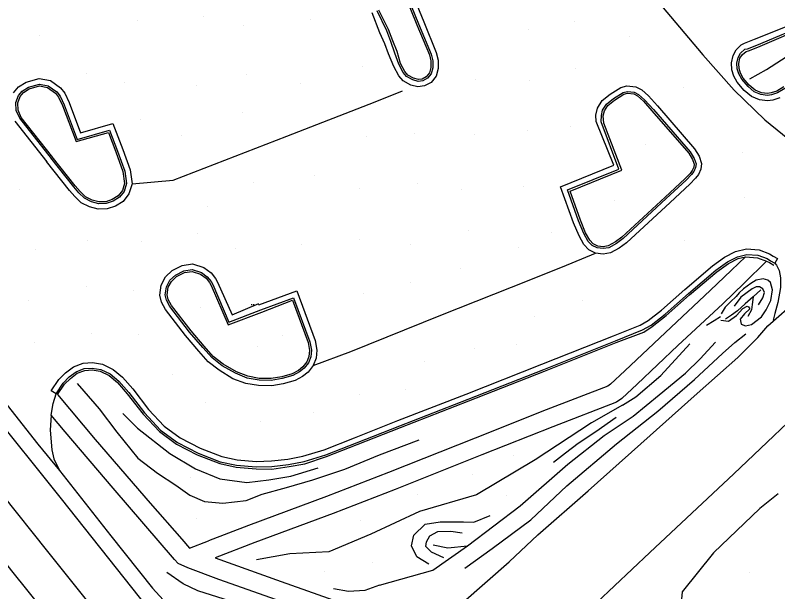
# Model space of a CAD drawing. Extents: x 1497074 to 1501343, y 481943 to 486114.
# Drawn here: x 1497630.4 to 1497839.8, y 484050.2 to 484208.6 of the extents above; entities that cross this region are included whole.
import ezdxf

# ---------------------------------------------------------------- set-up
doc = ezdxf.new("R2010")
doc.units = 0
doc.layers.add('PH Exist DTM Breakline', color=7, linetype='Continuous')
doc.layers.add('PH Exist DTM Point', color=7, linetype='Continuous')

msp = doc.modelspace()

# ---------------------------------------------------------------- linework, layer by layer
at = {"layer": 'PH Exist DTM Breakline'}
for points in [[(1497466.31, 484275.69), (1497484.52, 484251.49), (1497511.02, 484217.26), (1497548.64, 484171.66), (1497584.63, 484128.06), (1497614.06, 484092.71), (1497639.26, 484061.21), (1497662.32, 484032.34), (1497675.91, 484015.97)], [(1497484.59, 484274.68), (1497498.8, 484256.76), (1497519.66, 484230.55), (1497544.18, 484199.58), (1497569.72, 484167.44), (1497596.05, 484134.32), (1497622.7, 484100.98), (1497642.94, 484075.67), (1497664.43, 484048.71), (1497669.47, 484042.38)], [(1497772.06, 484272.04), (1497776.99, 484260.27), (1497783.15, 484247.02), (1497788.56, 484236.51), (1497796.36, 484225.42), (1497807.85, 484211.12), (1497819.14, 484197.71), (1497827.83, 484187.93), (1497836.21, 484179.82), (1497844.49, 484173.13), (1497852.09, 484167.28), (1497857.64, 484164.52), (1497860.77, 484164.19)], [(1497737.66, 484218.8), (1497742.53, 484206.72), (1497745.99, 484198.33), (1497746.52, 484196.26), (1497746.51, 484193.92), (1497745.93, 484191.8), (1497744.54, 484190.12), (1497742.76, 484189.12), (1497740.95, 484188.87), (1497739.03, 484189.38), (1497736.9, 484190.51), (1497735.68, 484191.94), (1497734.34, 484194.45), (1497732.83, 484197.95), (1497731.82, 484200.69)], [(1497736.28, 484218.22), (1497741.14, 484206.16), (1497744.56, 484197.86), (1497745.02, 484196.08), (1497745.01, 484194.12), (1497744.57, 484192.5), (1497743.57, 484191.29), (1497742.28, 484190.56), (1497741.04, 484190.39), (1497739.58, 484190.78), (1497737.85, 484191.7), (1497736.92, 484192.79), (1497735.69, 484195.1), (1497734.59, 484198.17), (1497733.55, 484201.37)], [(1497735.81, 484218.02), (1497740.67, 484205.97), (1497744.09, 484197.7), (1497744.52, 484196.01), (1497744.51, 484194.19), (1497744.12, 484192.74), (1497743.24, 484191.68), (1497742.11, 484191.04), (1497741.07, 484190.9), (1497739.77, 484191.25), (1497738.17, 484192.1), (1497737.34, 484193.08), (1497736.15, 484195.32), (1497735.27, 484198.6), (1497734.05, 484201.56)], [(1497731.82, 484200.69), (1497730.49, 484203.72), (1497728.36, 484209.22)], [(1497733.55, 484201.37), (1497732.39, 484204.31), (1497729.76, 484209.76)], [(1497734.05, 484201.56), (1497732.9, 484204.63), (1497730.22, 484209.94)], [(1497832.06, 484191.12), (1497836.66, 484193.67), (1497846.15, 484199.79), (1497859.6, 484208.23)], [(1497830.63, 484200.88), (1497833.33, 484201.99), (1497847.82, 484207.8)], [(1497831.48, 484199.34), (1497834.04, 484200.31), (1497848.36, 484206.4)], [(1497831.74, 484198.8), (1497834.26, 484199.8), (1497848.54, 484205.93)], [(1497840.34, 484185.83), (1497838.41, 484185.26), (1497836.94, 484185.04), (1497834.74, 484185.3), (1497832.52, 484186.25), (1497830.54, 484187.92), (1497828.61, 484190.14), (1497827.69, 484191.86), (1497827.15, 484193.52), (1497827.02, 484195.5), (1497827.51, 484197.49), (1497828.34, 484199.09), (1497829.75, 484200.39), (1497830.63, 484200.88)], [(1497841.69, 484188.44), (1497839.72, 484187.21), (1497838.08, 484186.73), (1497836.91, 484186.55), (1497835.13, 484186.76), (1497833.32, 484187.54), (1497831.59, 484188.99), (1497829.85, 484191), (1497829.07, 484192.45), (1497828.64, 484193.8), (1497828.53, 484195.36), (1497828.92, 484196.95), (1497829.55, 484198.16), (1497830.69, 484199.21), (1497831.48, 484199.34)], [(1497841.41, 484188.85), (1497839.51, 484187.67), (1497837.97, 484187.22), (1497836.9, 484187.06), (1497835.26, 484187.25), (1497833.58, 484187.97), (1497831.95, 484189.35), (1497830.26, 484191.28), (1497829.53, 484192.64), (1497829.13, 484193.9), (1497829.04, 484195.32), (1497829.39, 484196.78), (1497830.08, 484197.78), (1497831.07, 484198.61), (1497831.74, 484198.8)], [(1497629.93, 484187.27), (1497631.3, 484188.87), (1497633.35, 484190.2), (1497636.97, 484191.17), (1497640.01, 484190.6), (1497642.8, 484188.65), (1497643.95, 484187.15), (1497645.21, 484184.59), (1497648.31, 484176.27), (1497657.14, 484178.8), (1497659.89, 484171.69), (1497661.9, 484166.07), (1497662.43, 484162.21), (1497661.59, 484159.46), (1497659.99, 484157.42), (1497657.87, 484156.11), (1497655.58, 484155.34), (1497653.11, 484155.27), (1497650.8, 484155.89), (1497648.48, 484157.03), (1497646.76, 484158.72), (1497645.28, 484160.42), (1497638.95, 484168.41)], [(1497640.33, 484169.19), (1497631.6, 484180.25), (1497630.63, 484182.4), (1497630.54, 484184.58), (1497631.24, 484186.5), (1497632.3, 484187.73), (1497633.97, 484188.81), (1497637.03, 484189.63), (1497639.42, 484189.18), (1497641.75, 484187.55), (1497642.67, 484186.36), (1497643.84, 484183.99), (1497647.39, 484174.45), (1497656.24, 484176.98), (1497658.49, 484171.17), (1497660.44, 484165.71), (1497660.9, 484162.33), (1497660.24, 484160.17), (1497658.97, 484158.56), (1497657.22, 484157.47), (1497655.32, 484156.83), (1497653.29, 484156.77), (1497651.33, 484157.3), (1497649.36, 484158.27), (1497647.86, 484159.75), (1497646.44, 484161.38), (1497640.13, 484169.34)], [(1497640.72, 484169.5), (1497632.03, 484180.51), (1497631.13, 484182.51), (1497631.05, 484184.5), (1497631.68, 484186.24), (1497632.63, 484187.35), (1497634.17, 484188.35), (1497637.05, 484189.12), (1497639.22, 484188.71), (1497641.4, 484187.18), (1497642.25, 484186.09), (1497643.38, 484183.8), (1497647.08, 484173.84), (1497655.94, 484176.38), (1497658.02, 484171), (1497659.95, 484165.59), (1497660.39, 484162.37), (1497659.79, 484160.41), (1497658.63, 484158.94), (1497657.01, 484157.93), (1497655.23, 484157.33), (1497653.35, 484157.28), (1497651.51, 484157.77), (1497649.65, 484158.69), (1497648.22, 484160.09), (1497646.82, 484161.7), (1497640.52, 484169.65)], [(1497810.18, 484157.11), (1497798.25, 484146.02), (1497796.25, 484144.57), (1497793.83, 484143.24), (1497791.86, 484142.91), (1497789.72, 484143.2), (1497787.91, 484144.11), (1497786.51, 484145.53), (1497785.19, 484147.93), (1497783.69, 484151.5), (1497780.1, 484161.46), (1497794.72, 484167.33), (1497789.9, 484179.37), (1497789.84, 484181.1), (1497790.26, 484183.06), (1497791.58, 484185.13), (1497793.75, 484186.88), (1497796.69, 484188.7), (1497798.33, 484189.14), (1497800.82, 484188.91), (1497802.39, 484188.04), (1497804.26, 484186.39), (1497806.75, 484183.66), (1497816.94, 484171.88), (1497818.22, 484169.8), (1497818.86, 484167.83), (1497818.67, 484166.29), (1497818, 484164.83), (1497817.2, 484163.77), (1497815.62, 484162.19), (1497810.18, 484157.11)], [(1497662.43, 484162.21), (1497673.69, 484163.24), (1497704.99, 484175.38), (1497729.24, 484184.73), (1497736.75, 484187.79)], [(1497809.16, 484158.21), (1497797.3, 484147.18), (1497795.45, 484145.84), (1497793.33, 484144.68), (1497791.83, 484144.43), (1497790.17, 484144.65), (1497788.8, 484145.34), (1497787.72, 484146.43), (1497786.54, 484148.59), (1497785.08, 484152.05), (1497782, 484160.61), (1497796.16, 484166.26), (1497791.27, 484179.25), (1497791.34, 484180.97), (1497791.67, 484182.48), (1497792.71, 484184.12), (1497794.62, 484185.66), (1497797.29, 484187.31), (1497798.46, 484187.62), (1497800.37, 484187.44), (1497801.52, 484186.8), (1497803.2, 484185.32), (1497805.62, 484182.66), (1497815.73, 484170.99), (1497816.85, 484169.16), (1497817.33, 484167.69), (1497817.21, 484166.71), (1497816.7, 484165.61), (1497816.07, 484164.76), (1497814.59, 484163.28), (1497809.16, 484158.21)], [(1497808.82, 484158.58), (1497796.98, 484147.57), (1497795.18, 484146.26), (1497793.16, 484145.16), (1497791.83, 484144.93), (1497790.32, 484145.14), (1497789.1, 484145.75), (1497788.13, 484146.73), (1497786.99, 484148.8), (1497785.55, 484152.23), (1497782.78, 484160.2), (1497796.96, 484165.99), (1497791.98, 484178.94), (1497791.85, 484180.93), (1497792.14, 484182.29), (1497793.12, 484183.74), (1497794.91, 484185.25), (1497797.49, 484186.84), (1497798.5, 484187.11), (1497800.22, 484186.95), (1497801.23, 484186.39), (1497802.85, 484184.96), (1497805.21, 484182.3), (1497815.32, 484170.7), (1497816.39, 484168.95), (1497816.82, 484167.64), (1497816.73, 484166.85), (1497816.27, 484165.86), (1497815.69, 484165.09), (1497814.25, 484163.64), (1497808.82, 484158.58)], [(1497739.24, 483998.13), (1497754.84, 484013.62), (1497780.39, 484038.09), (1497804.59, 484060.97), (1497827.66, 484082.52), (1497851.61, 484105.23), (1497873.58, 484125.76), (1497895.44, 484146.72), (1497917.74, 484167.79), (1497935.75, 484184.21)], [(1497639.15, 484168.26), (1497630.3, 484179.47)], [(1497539.54, 484173.24), (1497567.31, 484136.3), (1497594.96, 484100.07), (1497629.32, 484055.9), (1497664.87, 484011.68), (1497676.86, 483997.42), (1497694.4, 483974.64), (1497711.69, 483953.77), (1497736.91, 483923.22), (1497765.72, 483888.34), (1497787.53, 483862.52), (1497810.21, 483836.83), (1497827.8, 483818.6), (1497842.44, 483804.33), (1497853.53, 483793.73)], [(1497837.05, 484123.24), (1497853.69, 484137.86), (1497875.46, 484156.56), (1497878.26, 484159.22)], [(1497640.26, 484105.41), (1497642.33, 484108.44), (1497644.18, 484110.3), (1497646.37, 484111.95), (1497648.99, 484112.97), (1497651.59, 484113.13), (1497654.33, 484112.72), (1497657.26, 484111.27), (1497659.84, 484109.08), (1497662.7, 484105.88), (1497666.98, 484100.25), (1497671.28, 484095.68), (1497675.7, 484092.41), (1497681.18, 484089.59), (1497687.09, 484087.34), (1497691.34, 484086.39), (1497696.53, 484085.96), (1497700.72, 484086.09), (1497705.2, 484086.61), (1497709.33, 484087.44), (1497715.22, 484089.19), (1497723.54, 484092.44), (1497735.44, 484097.19), (1497754.2, 484104.45), (1497774.98, 484112.67), (1497794.62, 484120.48), (1497801.93, 484123.44), (1497804.19, 484124.7), (1497807.84, 484127.57), (1497814.24, 484133.25), (1497821.82, 484139.67), (1497825.17, 484142.1), (1497828.18, 484143.63), (1497831.15, 484144.35), (1497834.61, 484144.1), (1497837.51, 484143.03), (1497838.52, 484142.37), (1497839.69, 484141.7)], [(1497712.22, 484112.29), (1497722.55, 484116.13), (1497747.21, 484126.12), (1497766.68, 484133.88), (1497780.69, 484139.44), (1497789.72, 484143.2)], [(1497641.6, 484104.58), (1497643.49, 484107.48), (1497645.17, 484109.17), (1497647.11, 484110.63), (1497649.32, 484111.49), (1497651.53, 484111.63), (1497653.88, 484111.27), (1497656.43, 484110), (1497658.79, 484108), (1497661.55, 484104.93), (1497665.83, 484099.28), (1497670.28, 484094.55), (1497674.91, 484091.13), (1497680.57, 484088.22), (1497686.66, 484085.9), (1497691.11, 484084.9), (1497696.49, 484084.46), (1497700.83, 484084.6), (1497705.43, 484085.12), (1497709.69, 484085.98), (1497715.7, 484087.77), (1497724.09, 484091.05), (1497735.99, 484095.79), (1497754.74, 484103.06), (1497775.53, 484111.27), (1497795.17, 484119.09), (1497802.59, 484122.08), (1497805.02, 484123.45), (1497808.8, 484126.42), (1497815.22, 484132.11), (1497822.74, 484138.49), (1497825.95, 484140.82), (1497828.7, 484142.21), (1497831.24, 484142.86), (1497834.29, 484142.62), (1497836.83, 484141.69), (1497837.73, 484141.09), (1497838.94, 484140.4)], [(1497641.97, 484104.38), (1497643.88, 484107.16), (1497645.5, 484108.79), (1497647.35, 484110.19), (1497649.43, 484110.99), (1497651.51, 484111.12), (1497653.73, 484110.79), (1497656.15, 484109.58), (1497658.44, 484107.64), (1497661.08, 484104.55), (1497665.45, 484098.96), (1497669.95, 484094.18), (1497674.64, 484090.71), (1497680.36, 484087.76), (1497686.51, 484085.42), (1497691.04, 484084.41), (1497696.48, 484083.96), (1497700.82, 484083.86), (1497705.55, 484084.55), (1497709.88, 484085.34), (1497715.87, 484087.3), (1497724.27, 484090.58), (1497736.17, 484095.33), (1497754.93, 484102.59), (1497775.72, 484110.81), (1497795.36, 484118.63), (1497802.94, 484121.44), (1497805.3, 484123.03), (1497809.12, 484126.03), (1497815.55, 484131.74), (1497823.05, 484138.1), (1497826.22, 484140.39), (1497828.88, 484141.74), (1497830.88, 484142.18), (1497834.16, 484141.94), (1497836.65, 484141.03), (1497837.47, 484140.66), (1497838.65, 484139.93)], [(1497830.88, 484142.18), (1497827.08, 484138.56), (1497821.21, 484132.9), (1497808.89, 484121.43), (1497797.73, 484110.83), (1497793.86, 484107.17), (1497793.12, 484106.68), (1497776.15, 484100.13), (1497756.64, 484092.39), (1497732.86, 484082.93), (1497715.86, 484076.36), (1497694.4, 484068.35), (1497683.47, 484064.13)], [(1497836.65, 484141.03), (1497830.57, 484134.99), (1497824.65, 484129.27), (1497812.31, 484117.8), (1497801.17, 484107.21), (1497796.98, 484103.25), (1497795.44, 484102.22), (1497777.97, 484095.48), (1497758.48, 484087.75), (1497734.69, 484078.28), (1497717.64, 484071.69), (1497696.18, 484063.68), (1497685.27, 484059.47)], [(1497839.69, 484141.7), (1497838.94, 484140.4), (1497839.45, 484139.93), (1497840.16, 484138.46), (1497840.55, 484136.41), (1497840.52, 484133.78), (1497839.77, 484129.66), (1497838.98, 484126.65), (1497838.48, 484124.77)], [(1497697.27, 484129.03), (1497707.7, 484132.86), (1497712.75, 484119.23), (1497713.22, 484116.54), (1497712.97, 484114.35), (1497712.22, 484112.29), (1497710.76, 484110.53), (1497709.28, 484109.3), (1497707.2, 484108.16), (1497703.97, 484107.26), (1497700.79, 484106.75), (1497697.18, 484106.79), (1497693.7, 484107.41), (1497690.1, 484108.69), (1497686.35, 484111.01), (1497683.38, 484113.37), (1497680.77, 484116.28), (1497677.1, 484120.57), (1497671.6, 484127.7), (1497670.51, 484129.71), (1497670.06, 484131.63), (1497670.43, 484134.43), (1497671.61, 484136.67), (1497673.5, 484138.44), (1497676.18, 484139.77), (1497679.03, 484140.25), (1497682.19, 484139.22), (1497684.14, 484137.82), (1497685.37, 484136.25), (1497685.95, 484135.23), (1497689.94, 484126.25), (1497697.25, 484129.35)], [(1497600.67, 484136.76), (1497609.25, 484125.54), (1497618.33, 484113.89), (1497627.16, 484102.68), (1497636.61, 484090.67), (1497642.51, 484083.45)], [(1497697.79, 484127.62), (1497706.81, 484130.94), (1497711.29, 484118.83), (1497711.71, 484116.5), (1497711.5, 484114.69), (1497710.9, 484113.05), (1497709.69, 484111.6), (1497708.43, 484110.55), (1497706.63, 484109.55), (1497703.65, 484108.72), (1497700.68, 484108.25), (1497697.32, 484108.29), (1497694.09, 484108.86), (1497690.83, 484110.19), (1497687.22, 484112.24), (1497684.41, 484114.47), (1497681.9, 484117.27), (1497678.26, 484121.52), (1497672.86, 484128.52), (1497671.93, 484130.25), (1497671.58, 484131.7), (1497671.88, 484133.97), (1497672.82, 484135.75), (1497674.36, 484137.19), (1497676.65, 484138.33), (1497678.91, 484138.71), (1497681.5, 484137.87), (1497683.09, 484136.73), (1497684.13, 484135.41), (1497684.62, 484134.55), (1497689.03, 484124.26), (1497697.79, 484127.62)], [(1497698.08, 484127), (1497706.51, 484130.3), (1497710.79, 484118.69), (1497711.2, 484116.48), (1497711.01, 484114.81), (1497710.46, 484113.3), (1497709.34, 484111.95), (1497708.15, 484110.96), (1497706.44, 484110.02), (1497703.54, 484109.21), (1497700.64, 484108.75), (1497697.36, 484108.78), (1497694.22, 484109.35), (1497691.11, 484110.6), (1497687.5, 484112.65), (1497684.75, 484114.83), (1497682.28, 484117.6), (1497678.65, 484121.83), (1497673.28, 484128.8), (1497672.4, 484130.43), (1497672.09, 484131.73), (1497672.37, 484133.81), (1497673.23, 484135.44), (1497674.65, 484136.78), (1497676.8, 484137.85), (1497678.93, 484138.11), (1497681.27, 484137.42), (1497682.75, 484136.36), (1497683.71, 484135.14), (1497684.17, 484134.32), (1497688.84, 484123.51), (1497698.08, 484127)], [(1497824.17, 484124.75), (1497826.2, 484124.48), (1497828.39, 484126.05), (1497830.2, 484128), (1497831.36, 484128.62), (1497831.68, 484128.42), (1497832.08, 484127.85), (1497830.59, 484126.55), (1497829.42, 484125.08), (1497829.75, 484123.68), (1497830.88, 484123.25), (1497832.53, 484123.59), (1497835.25, 484125.69), (1497836.58, 484127.61), (1497837.9, 484130.23), (1497838.27, 484133.16), (1497837.78, 484135.12), (1497837.01, 484135.78), (1497835.74, 484136.18), (1497833.85, 484135.76), (1497832.33, 484134.87), (1497830.36, 484133.35), (1497829.19, 484132.25), (1497828.37, 484131.27), (1497826.81, 484129.81), (1497825.28, 484128.32), (1497824.18, 484126.56)], [(1497835.14, 484133.11), (1497832.99, 484131.23), (1497830.84, 484129.3), (1497828.68, 484127.32), (1497827.04, 484126.12), (1497825.41, 484125.04)], [(1497834.44, 484128.95), (1497835.65, 484130.94), (1497836.08, 484132.41), (1497835.63, 484133.39), (1497834.73, 484133.94), (1497833.87, 484133.95), (1497832.69, 484133.39), (1497829.59, 484131.06), (1497827.82, 484128.65)], [(1497832.99, 484131.23), (1497832.71, 484129.06), (1497832.55, 484127.66), (1497831.56, 484125.81)], [(1497695.26, 484129.18), (1497695.28, 484128.86)], [(1497695.75, 484129.22), (1497695.78, 484128.9)], [(1497697.27, 484129.03), (1497697.27, 484129.03)], [(1497824.04, 484125.74), (1497822.26, 484124.58), (1497820.21, 484123.31)], [(1497735.06, 484031.62), (1497738.8, 484034.74), (1497742.78, 484038.22), (1497753.38, 484047.29), (1497765.97, 484058.36), (1497773.91, 484065.82), (1497787.68, 484077.89), (1497802.12, 484090.77), (1497817.59, 484104.66), (1497828.75, 484114.52), (1497834.25, 484120), (1497837.05, 484123.24)], [(1497781.85, 484079.22), (1497795.5, 484090.76), (1497806.85, 484099.75), (1497816.88, 484108.44), (1497824.55, 484115.59), (1497828.01, 484118.67), (1497830.98, 484121.07)], [(1497730.37, 484051.96), (1497745.05, 484056.1), (1497754.57, 484062.8), (1497769.05, 484073.76), (1497782.1, 484085.23), (1497792.05, 484093.06), (1497800.06, 484098.4), (1497807.22, 484104.3), (1497814.43, 484110.26), (1497818.45, 484114.17), (1497822.64, 484118.71)], [(1497797.12, 484101.39), (1497800.77, 484103.73), (1497807.67, 484109.55), (1497815.6, 484118.27)], [(1497641.6, 484104.58), (1497640.26, 484105.41)], [(1497647.33, 484107.36), (1497649.19, 484105.3), (1497653.37, 484100.42), (1497658.23, 484093.97), (1497664.06, 484086.82), (1497669.44, 484082.77), (1497674.5, 484079.41), (1497678.35, 484076.74), (1497682.38, 484074.96), (1497687.36, 484074.48), (1497693.76, 484075.2), (1497698.18, 484076.97), (1497704.85, 484078.81), (1497712.1, 484080.89), (1497720.9, 484083.87), (1497730.36, 484087.8), (1497741.32, 484091.86)], [(1497640.19, 484098.65), (1497640.81, 484101.86), (1497641.6, 484104.58)], [(1497641.97, 484104.38), (1497652.32, 484092.03), (1497667.4, 484074.47), (1497676.11, 484064.61), (1497678.25, 484062.12), (1497683.47, 484064.13)], [(1497797.12, 484101.39), (1497788.63, 484096.61), (1497773.18, 484086.44), (1497757.02, 484076.81), (1497741.38, 484072.2), (1497728.03, 484066.01), (1497716.44, 484061.12), (1497705.75, 484060.54), (1497696.58, 484058.93)], [(1497659.91, 484099.14), (1497663.95, 484095.09), (1497672.85, 484088.11), (1497679.89, 484083.96), (1497686.54, 484081.22), (1497694, 484080.21), (1497700.03, 484080.87), (1497706.02, 484081.96), (1497713.56, 484084.2)], [(1497640.19, 484098.65), (1497639.96, 484094.54), (1497640.44, 484089.13), (1497641, 484086.65), (1497642.51, 484083.45)], [(1497738.8, 484034.74), (1497726.01, 484039.37), (1497706.82, 484046.28), (1497686.26, 484053.56), (1497677.72, 484056.73), (1497675.07, 484057.96), (1497674.09, 484059), (1497657.27, 484078.61), (1497644.1, 484094.13), (1497640.19, 484098.65)], [(1497778.21, 484085.76), (1497781.46, 484088.33), (1497784.93, 484090.96), (1497789.83, 484094.17), (1497795.36, 484098.16)], [(1497642.51, 484083.45), (1497656.57, 484065.53), (1497668.1, 484051.16), (1497676.05, 484042.44), (1497678.25, 484040.47), (1497680.96, 484038.2), (1497682.19, 484037.36)], [(1497753.83, 484056.68), (1497761.35, 484062.04), (1497771.99, 484069.89), (1497781.85, 484079.22)], [(1497839.83, 484077.06), (1497834.83, 484073.01), (1497822.07, 484060.85), (1497813.52, 484050.12), (1497813.27, 484047.08), (1497813.92, 484044.38), (1497814.12, 484043.55)], [(1497743.9, 484057.72), (1497740.63, 484059.78), (1497739.21, 484062.74), (1497739.82, 484065.75), (1497742.96, 484068.77), (1497747.02, 484069.37), (1497753.43, 484069.34), (1497756.32, 484069.31), (1497760.77, 484071.09)], [(1497748.03, 484059.49), (1497744.66, 484061.03), (1497743.14, 484062.63), (1497743.31, 484063.89), (1497744.18, 484065.49), (1497746.39, 484066.74), (1497750.01, 484066.78), (1497753.12, 484066.37)], [(1497745.16, 484063.09), (1497749.2, 484062.22), (1497754.57, 484062.8)], [(1497685.27, 484059.47), (1497703.35, 484052.99), (1497723.54, 484045.79), (1497739.02, 484040.5), (1497743.34, 484039.01)], [(1497694.39, 484046.08), (1497689.5, 484047.57), (1497680.48, 484050.38), (1497676.45, 484052.3), (1497671.95, 484055.43)], [(1497730.37, 484051.96), (1497726.39, 484050.5), (1497721.91, 484050.2), (1497717.8, 484050.97)]]:
    msp.add_lwpolyline(points, dxfattribs=at)
at = {"layer": 'PH Exist DTM Point'}
for p, q in [((1497682.07, 484208.21), (1497682.07, 484208.21)), ((1497663.81, 484206.99), (1497663.81, 484206.99)), ((1497711.51, 484207.29), (1497711.51, 484207.29)), ((1497783.9, 484206.94), (1497783.9, 484206.94)), ((1497693.07, 484205.68), (1497693.07, 484205.68)), ((1497771.19, 484204.59), (1497771.19, 484204.59)), ((1497636.96, 484202.95), (1497636.96, 484202.95)), ((1497799.03, 484202.69), (1497799.03, 484202.69)), ((1497725.65, 484194.52), (1497725.65, 484194.52)), ((1497784.27, 484194.02), (1497784.27, 484194.02)), ((1497649.96, 484192.67), (1497649.96, 484192.67)), ((1497693.88, 484192.38), (1497693.88, 484192.38)), ((1497660.38, 484190.2), (1497660.38, 484190.2)), ((1497680.16, 484189.26), (1497680.16, 484189.26)), ((1497708.72, 484189.72), (1497708.72, 484189.72)), ((1497756.85, 484191.01), (1497756.85, 484191.01)), ((1497771.58, 484190.68), (1497771.58, 484190.68)), ((1497813.96, 484188.63), (1497813.96, 484188.63)), ((1497692.79, 484181.81), (1497692.79, 484181.81)), ((1497664.77, 484179.92), (1497664.77, 484179.92)), ((1497771.04, 484176.87), (1497771.04, 484176.87)), ((1497782.73, 484177.96), (1497782.73, 484177.96)), ((1497676, 484175.48), (1497676, 484175.48)), ((1497726.73, 484175.38), (1497726.73, 484175.38)), ((1497739.96, 484176.08), (1497739.96, 484176.08)), ((1497756.54, 484175.79), (1497756.54, 484175.79)), ((1497803.32, 484172.97), (1497803.32, 484172.97)), ((1497830.06, 484170.93), (1497830.06, 484170.93)), ((1497712.68, 484164.52), (1497712.68, 484164.52)), ((1497695.83, 484162.64), (1497695.83, 484162.64)), ((1497740.86, 484162.25), (1497740.86, 484162.25)), ((1497631.43, 484160.65), (1497631.43, 484160.65)), ((1497724.78, 484161.04), (1497724.78, 484161.04)), ((1497752.84, 484160.75), (1497752.84, 484160.75)), ((1497769.95, 484161.41), (1497769.95, 484161.41)), ((1497794.81, 484157.76), (1497794.81, 484157.76)), ((1497830.54, 484158.54), (1497830.54, 484158.54)), ((1497683.23, 484155.96), (1497683.23, 484155.96)), ((1497754.85, 484149.48), (1497754.85, 484149.48)), ((1497680.43, 484148.73), (1497680.43, 484148.73)), ((1497777.75, 484148.74), (1497777.75, 484148.74)), ((1497650.14, 484146.64), (1497650.14, 484146.64)), ((1497665.06, 484146.47), (1497665.06, 484146.47)), ((1497709.05, 484145.6), (1497709.05, 484145.6)), ((1497724.78, 484147.08), (1497724.78, 484147.08)), ((1497738.89, 484145.66), (1497738.89, 484145.66)), ((1497814.02, 484146.6), (1497814.02, 484146.6)), ((1497635.82, 484144.1), (1497635.82, 484144.1)), ((1497690.86, 484144.54), (1497690.86, 484144.54)), ((1497768.49, 484144.69), (1497768.49, 484144.69)), ((1497752.63, 484139.06), (1497752.63, 484139.06)), ((1497738.8, 484135), (1497738.8, 484135)), ((1497649.99, 484134.09), (1497649.99, 484134.09)), ((1497662.92, 484132.8), (1497662.92, 484132.8)), ((1497726.13, 484131.99), (1497726.13, 484131.99)), ((1497633.97, 484130.05), (1497633.97, 484130.05)), ((1497786.04, 484130.09), (1497786.04, 484130.09)), ((1497681.12, 484128.27), (1497681.12, 484128.27)), ((1497773.05, 484125.92), (1497773.05, 484125.92)), ((1497651.36, 484121.24), (1497651.36, 484121.24)), ((1497664.19, 484120.83), (1497664.19, 484120.83)), ((1497703.63, 484120.48), (1497703.63, 484120.48)), ((1497635.63, 484118.52), (1497635.63, 484118.52)), ((1497768.13, 484118.07), (1497768.13, 484118.07)), ((1497696.78, 484117.65), (1497696.78, 484117.65)), ((1497756.41, 484116.94), (1497756.41, 484116.94)), ((1497742.83, 484113.42), (1497742.83, 484113.42)), ((1497673.6, 484109.96), (1497673.6, 484109.96)), ((1497737.42, 484105.65), (1497737.42, 484105.65)), ((1497725.03, 484104.24), (1497725.03, 484104.24)), ((1497682.53, 484102.07), (1497682.53, 484102.07)), ((1497712.32, 484099.31), (1497712.32, 484099.31)), ((1497697.78, 484097.06), (1497697.78, 484097.06)), ((1497767.07, 484087.59), (1497767.07, 484087.59)), ((1497678.5, 484081.52), (1497678.5, 484081.52)), ((1497755.85, 484082.26), (1497755.85, 484082.26)), ((1497740.78, 484076.86), (1497740.78, 484076.86)), ((1497765.26, 484076.72), (1497765.26, 484076.72)), ((1497680.05, 484070.18), (1497680.05, 484070.18)), ((1497725.31, 484069.78), (1497725.31, 484069.78)), ((1497728.37, 484058.19), (1497728.37, 484058.19)), ((1497715.37, 484055.71), (1497715.37, 484055.71)), ((1497832.05, 484055.57), (1497832.05, 484055.57))]:
    msp.add_line(p, q, dxfattribs=at)

doc.saveas('drawing.dxf')
